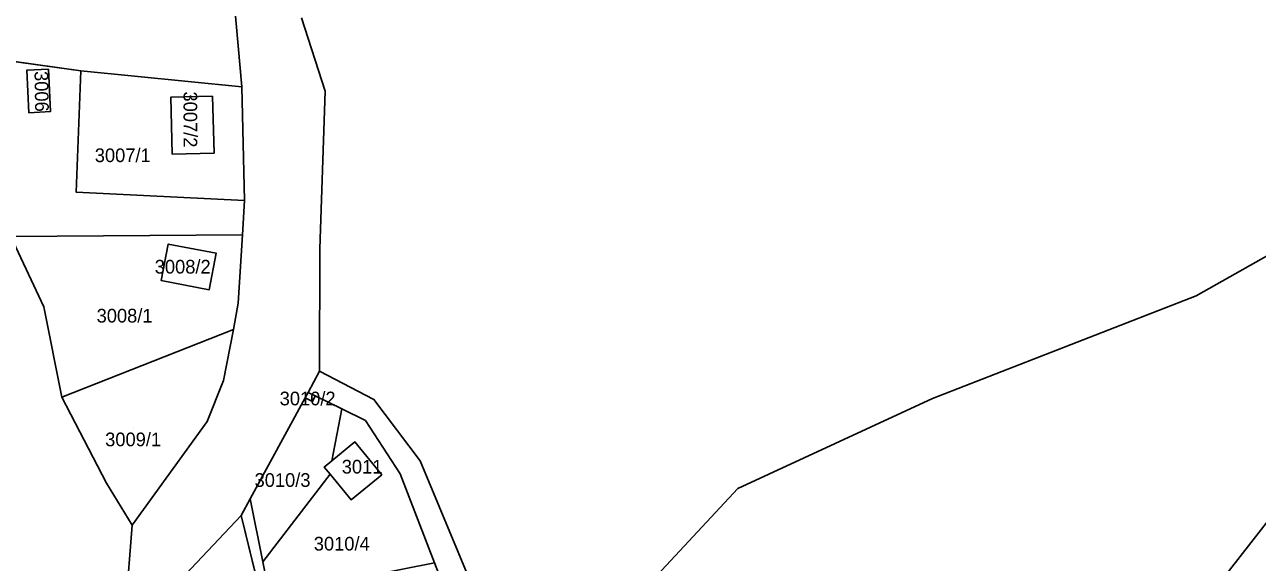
# Model space of a CAD drawing. Extents: x -262715 to -259381, y -1237238 to -1231182.
# Drawn here: x -260290.2 to -260109.9, y -1234106 to -1234027.3 of the extents above; entities that cross this region are included whole.
import ezdxf

# ---------------------------------------------------------------- set-up
doc = ezdxf.new("R2010")
doc.units = 0
for name, color, linetype in [('body_kn', 7, 'Continuous'), ('kladpar_druhypozemkov', 7, 'Continuous'), ('kladpar_hranice', 7, 'Continuous'), ('kladpar_parcelnecisla', 7, 'Continuous'), ('kladpar_plochy', 7, 'Continuous'), ('zappar_hrandruhpozemk', 7, 'Continuous')]:
    doc.layers.add(name, color=color, linetype=linetype)

msp = doc.modelspace()

# ---------------------------------------------------------------- linework, layer by layer
at = {"layer": 'body_kn'}
for p, q in [((-260289.87, -1234034.02), (-260289.87, -1234034.02)), ((-260286.72, -1234033.87), (-260286.72, -1234033.87)), ((-260286.72, -1234033.87), (-260286.72, -1234033.87)), ((-260281.98, -1234034.11), (-260281.98, -1234034.11)), ((-260268.82, -1234037.97), (-260268.82, -1234037.97)), ((-260268.82, -1234037.97), (-260268.82, -1234037.97)), ((-260262.72, -1234037.81), (-260262.72, -1234037.81)), ((-260258.41, -1234036.46), (-260258.41, -1234036.46)), ((-260258.41, -1234036.46), (-260258.41, -1234036.46)), ((-260246.24, -1234037.08), (-260246.24, -1234037.08)), ((-260289.57, -1234040.23), (-260289.57, -1234040.23)), ((-260286.42, -1234040.07), (-260286.42, -1234040.07)), ((-260268.59, -1234046.29), (-260268.59, -1234046.29)), ((-260262.49, -1234046.12), (-260262.49, -1234046.12)), ((-260282.67, -1234051.83), (-260282.67, -1234051.83)), ((-260258.02, -1234053.07), (-260258.02, -1234053.07)), ((-260258.02, -1234053.07), (-260258.02, -1234053.07)), ((-260258.31, -1234058.06), (-260258.31, -1234058.06)), ((-260258.31, -1234058.06), (-260258.31, -1234058.06)), ((-260269.19, -1234059.44), (-260269.19, -1234059.44)), ((-260269.19, -1234059.44), (-260269.19, -1234059.44)), ((-260262.17, -1234060.77), (-260262.17, -1234060.77)), ((-260247, -1234060.11), (-260247, -1234060.11)), ((-260270.21, -1234064.78), (-260270.21, -1234064.78)), ((-260263.18, -1234066.11), (-260263.18, -1234066.11)), ((-260118.86, -1234067), (-260118.86, -1234067)), ((-260287.38, -1234068.61), (-260287.38, -1234068.61)), ((-260258.95, -1234068.06), (-260258.95, -1234068.06)), ((-260259.64, -1234071.91), (-260259.64, -1234071.91)), ((-260259.64, -1234071.91), (-260259.64, -1234071.91)), ((-260261.08, -1234079.36), (-260261.08, -1234079.36)), ((-260247.05, -1234078.03), (-260247.05, -1234078.03)), ((-260247.05, -1234078.03), (-260247.05, -1234078.03)), ((-260248.74, -1234081.13), (-260248.74, -1234081.13)), ((-260284.76, -1234081.82), (-260284.76, -1234081.82)), ((-260249.16, -1234081.9), (-260249.16, -1234081.9)), ((-260249.16, -1234081.9), (-260249.16, -1234081.9)), ((-260248.09, -1234082.43), (-260248.09, -1234082.43)), ((-260247.71, -1234081.63), (-260247.71, -1234081.63)), ((-260239.1, -1234082.15), (-260239.1, -1234082.15)), ((-260157.42, -1234082.02), (-260157.42, -1234082.02)), ((-260243.81, -1234083.53), (-260243.81, -1234083.53)), ((-260263.49, -1234085.38), (-260263.49, -1234085.38)), ((-260240.36, -1234085.21), (-260240.36, -1234085.21)), ((-260241.89, -1234088.35), (-260241.89, -1234088.35)), ((-260241.89, -1234088.35), (-260241.89, -1234088.35)), ((-260246.37, -1234092.03), (-260246.37, -1234092.03)), ((-260245.26, -1234091.12), (-260245.26, -1234091.12)), ((-260232.33, -1234091.14), (-260232.33, -1234091.14)), ((-260245.51, -1234093.08), (-260245.51, -1234093.08)), ((-260237.96, -1234093.15), (-260237.96, -1234093.15)), ((-260235.25, -1234093.01), (-260235.25, -1234093.01)), ((-260278.2, -1234094.4), (-260278.2, -1234094.4)), ((-260185.86, -1234095.19), (-260185.86, -1234095.19)), ((-260257.19, -1234096.66), (-260257.19, -1234096.66)), ((-260257.19, -1234096.66), (-260257.19, -1234096.66)), ((-260242.45, -1234096.82), (-260242.45, -1234096.82)), ((-260258.52, -1234099.11), (-260258.52, -1234099.11)), ((-260258.52, -1234099.11), (-260258.52, -1234099.11)), ((-260274.48, -1234100.55), (-260274.48, -1234100.55)), ((-260255.35, -1234105.89), (-260255.35, -1234105.89)), ((-260255.35, -1234105.89), (-260255.35, -1234105.89))]:
    msp.add_line(p, q, dxfattribs=at)
at = {"layer": 'kladpar_druhypozemkov'}
for p, q in [((-260287.14, -1234037.21), (-260287.14, -1234037.21)), ((-260264.69, -1234041.87), (-260264.69, -1234041.87)), ((-260276.67, -1234044.92), (-260276.67, -1234044.92)), ((-260265.96, -1234060.72), (-260265.96, -1234060.72)), ((-260275.92, -1234068.51), (-260275.92, -1234068.51)), ((-260248.46, -1234081.63), (-260248.46, -1234081.63)), ((-260274.22, -1234086.44), (-260274.22, -1234086.44)), ((-260242.19, -1234090.98), (-260242.19, -1234090.98)), ((-260250.96, -1234092.92), (-260250.96, -1234092.92)), ((-260243.34, -1234102.39), (-260243.34, -1234102.39))]:
    msp.add_line(p, q, dxfattribs=at)
at = {"layer": 'kladpar_hranice'}
msp.add_line((-260258.41, -1234036.46), (-260258.02, -1234053.07), dxfattribs=at)
for points in [[(-260259.81, -1234021.13), (-260258.41, -1234036.46), (-260281.98, -1234034.11), (-260306.27, -1234030.69), (-260311.4, -1234030.57), (-260297.33, -1234058.68), (-260292.19, -1234058.32), (-260287.38, -1234068.61), (-260284.76, -1234081.82), (-260278.2, -1234094.4), (-260274.48, -1234100.55), (-260275.38, -1234112.31), (-260294.89, -1234114.33), (-260298.45, -1234115.1), (-260316.04, -1234118.92), (-260324.86, -1234120.73), (-260325.86, -1234120.94), (-260322.63, -1234146.94), (-260313.15, -1234146.7), (-260302.62, -1234145.73), (-260298.87, -1234141.64), (-260293.75, -1234146.7), (-260298.55, -1234160.9), (-260301.76, -1234163.69)], [(-260290.5, -1234243.96), (-260300.81, -1234187.14), (-260298.55, -1234160.9), (-260293.75, -1234146.7), (-260298.87, -1234141.64), (-260295.22, -1234125.66), (-260294.89, -1234114.33), (-260275.38, -1234112.31), (-260274.48, -1234100.55), (-260263.49, -1234085.38), (-260261.08, -1234079.36), (-260259.64, -1234071.91), (-260258.95, -1234068.06), (-260258.31, -1234058.06), (-260258.02, -1234053.07), (-260258.41, -1234036.46), (-260259.81, -1234021.13)], [(-260249.7, -1234026.34), (-260246.24, -1234037.08), (-260247, -1234060.11), (-260247.05, -1234078.03), (-260248.74, -1234081.13), (-260249.16, -1234081.9), (-260257.19, -1234096.66), (-260258.52, -1234099.11), (-260267.5, -1234108.62), (-260271.65, -1234114.09), (-260270.42, -1234118.62), (-260283.74, -1234143.91), (-260285.68, -1234150.53), (-260286.77, -1234158.83), (-260289.19, -1234173.95), (-260286.45, -1234191.71), (-260284.1, -1234211), (-260281.41, -1234229.85), (-260278.41, -1234248.8), (-260275.76, -1234268.35), (-260272.95, -1234286.34)], [(-260155.18, -1234240.08), (-260152.21, -1234226.25), (-260147.64, -1234213.29), (-260144.69, -1234203.99), (-260142.68, -1234190.65), (-260153.83, -1234176.87), (-260153.99, -1234176.68), (-260157.01, -1234172.94), (-260166.97, -1234163.69), (-260179.39, -1234150.94), (-260187.72, -1234146.01), (-260194.18, -1234141.41), (-260213.36, -1234124.7), (-260221.25, -1234117.82), (-260232.33, -1234091.14), (-260239.1, -1234082.15), (-260247.05, -1234078.03), (-260247, -1234060.11), (-260246.24, -1234037.08), (-260249.7, -1234026.34)], [(-260258.02, -1234053.07), (-260258.31, -1234058.06), (-260292.19, -1234058.32), (-260297.33, -1234058.68), (-260311.4, -1234030.57), (-260306.27, -1234030.69)], [(-260306.27, -1234030.69), (-260281.98, -1234034.11), (-260282.67, -1234051.83), (-260258.02, -1234053.07)], [(-260289.87, -1234034.02), (-260289.57, -1234040.23), (-260286.42, -1234040.07), (-260286.72, -1234033.87), (-260289.87, -1234034.02)], [(-260286.72, -1234033.87), (-260286.42, -1234040.07), (-260289.57, -1234040.23), (-260289.87, -1234034.02), (-260286.72, -1234033.87)], [(-260258.02, -1234053.07), (-260282.67, -1234051.83), (-260281.98, -1234034.11), (-260258.41, -1234036.46)], [(-260262.49, -1234046.12), (-260262.72, -1234037.81), (-260268.82, -1234037.97), (-260268.59, -1234046.29), (-260262.49, -1234046.12)], [(-260268.82, -1234037.97), (-260262.72, -1234037.81), (-260262.49, -1234046.12), (-260268.59, -1234046.29), (-260268.82, -1234037.97)], [(-260259.64, -1234071.91), (-260284.76, -1234081.82), (-260287.38, -1234068.61), (-260292.19, -1234058.32), (-260258.31, -1234058.06)], [(-260258.31, -1234058.06), (-260258.95, -1234068.06), (-260259.64, -1234071.91)], [(-260269.19, -1234059.44), (-260262.17, -1234060.77), (-260263.18, -1234066.11), (-260270.21, -1234064.78), (-260269.19, -1234059.44)], [(-260263.18, -1234066.11), (-260262.17, -1234060.77), (-260269.19, -1234059.44), (-260270.21, -1234064.78), (-260263.18, -1234066.11)], [(-260259.64, -1234071.91), (-260261.08, -1234079.36), (-260263.49, -1234085.38), (-260274.48, -1234100.55), (-260278.2, -1234094.4), (-260284.76, -1234081.82), (-260259.64, -1234071.91)], [(-260160.05, -1234240.51), (-260157.15, -1234225.18), (-260153.93, -1234216.53), (-260150.99, -1234210.36), (-260149.04, -1234204.84), (-260157.73, -1234185.65), (-260160.49, -1234177.75), (-260167.38, -1234168.2), (-260181.68, -1234155.5), (-260191.9, -1234146.71), (-260198.65, -1234141.55), (-260224.07, -1234122.04), (-260230.23, -1234106.04), (-260235.25, -1234093.01), (-260240.36, -1234085.21), (-260243.81, -1234083.53), (-260247.71, -1234081.63), (-260248.74, -1234081.13), (-260247.05, -1234078.03)], [(-260247.05, -1234078.03), (-260239.1, -1234082.15), (-260232.33, -1234091.14), (-260221.25, -1234117.82), (-260213.36, -1234124.7), (-260194.18, -1234141.41), (-260187.72, -1234146.01), (-260179.39, -1234150.94), (-260166.97, -1234163.69), (-260157.01, -1234172.94), (-260153.99, -1234176.68), (-260153.83, -1234176.87), (-260142.68, -1234190.65), (-260144.69, -1234203.99), (-260147.64, -1234213.29), (-260152.21, -1234226.25), (-260155.18, -1234240.08)], [(-260249.16, -1234081.9), (-260248.74, -1234081.13), (-260247.71, -1234081.63), (-260248.09, -1234082.43), (-260249.16, -1234081.9)], [(-260257.19, -1234096.66), (-260249.16, -1234081.9), (-260248.09, -1234082.43), (-260247.71, -1234081.63), (-260243.81, -1234083.53), (-260245.26, -1234091.12), (-260246.37, -1234092.03), (-260245.51, -1234093.08), (-260255.35, -1234105.89), (-260257.19, -1234096.66)], [(-260255.35, -1234105.89), (-260245.51, -1234093.08), (-260242.45, -1234096.82), (-260237.96, -1234093.15), (-260241.89, -1234088.35), (-260245.26, -1234091.12), (-260243.81, -1234083.53), (-260240.36, -1234085.21), (-260235.25, -1234093.01), (-260230.23, -1234106.04), (-260254.37, -1234110.82), (-260255.35, -1234105.89)], [(-260241.89, -1234088.35), (-260237.96, -1234093.15), (-260242.45, -1234096.82), (-260245.51, -1234093.08), (-260246.37, -1234092.03), (-260245.26, -1234091.12), (-260241.89, -1234088.35)], [(-260258.52, -1234099.11), (-260257.19, -1234096.66), (-260255.35, -1234105.89), (-260254.37, -1234110.82), (-260230.23, -1234106.04)], [(-260214.57, -1234239.05), (-260217.79, -1234219.78), (-260221.05, -1234200.04), (-260223.78, -1234180.64), (-260227.13, -1234160.97), (-260257.71, -1234163.69), (-260259.14, -1234164.08), (-260261.45, -1234157.77), (-260254.64, -1234157.77), (-260253.37, -1234155.96), (-260258.29, -1234114.46), (-260265.4, -1234115.62), (-260267.5, -1234108.62), (-260258.52, -1234099.11)], [(-260258.52, -1234099.11), (-260251.27, -1234128.7), (-260246.28, -1234157.93), (-260227.7, -1234155.78), (-260221.09, -1234155.14), (-260219.17, -1234166.82), (-260216.05, -1234187.81), (-260212.66, -1234207.95), (-260209.07, -1234230.21), (-260206.2, -1234247.19)], [(-260230.23, -1234106.04), (-260224.07, -1234122.04), (-260225.66, -1234123.9), (-260233.49, -1234124.08), (-260238.76, -1234124.64), (-260241.76, -1234126.43), (-260251.27, -1234128.7), (-260258.52, -1234099.11)]]:
    msp.add_lwpolyline(points, dxfattribs=at)
at = {"layer": 'kladpar_plochy'}
for p, q in [((-260306.27, -1234030.69), (-260281.98, -1234034.11)), ((-260286.72, -1234033.87), (-260289.87, -1234034.02)), ((-260289.87, -1234034.02), (-260289.57, -1234040.23)), ((-260286.42, -1234040.07), (-260286.72, -1234033.87)), ((-260281.98, -1234034.11), (-260282.67, -1234051.83)), ((-260282.67, -1234051.83), (-260281.98, -1234034.11)), ((-260281.98, -1234034.11), (-260258.41, -1234036.46)), ((-260262.72, -1234037.81), (-260268.82, -1234037.97)), ((-260268.82, -1234037.97), (-260268.59, -1234046.29)), ((-260262.49, -1234046.12), (-260262.72, -1234037.81)), ((-260258.41, -1234036.46), (-260258.02, -1234053.07)), ((-260289.57, -1234040.23), (-260286.42, -1234040.07)), ((-260268.59, -1234046.29), (-260262.49, -1234046.12)), ((-260282.67, -1234051.83), (-260258.02, -1234053.07)), ((-260258.02, -1234053.07), (-260282.67, -1234051.83)), ((-260258.02, -1234053.07), (-260258.31, -1234058.06)), ((-260258.31, -1234058.06), (-260292.19, -1234058.32)), ((-260292.19, -1234058.32), (-260258.31, -1234058.06)), ((-260258.31, -1234058.06), (-260258.95, -1234068.06)), ((-260287.38, -1234068.61), (-260292.19, -1234058.32)), ((-260269.19, -1234059.44), (-260270.21, -1234064.78)), ((-260262.17, -1234060.77), (-260269.19, -1234059.44)), ((-260263.18, -1234066.11), (-260262.17, -1234060.77)), ((-260270.21, -1234064.78), (-260263.18, -1234066.11)), ((-260284.76, -1234081.82), (-260287.38, -1234068.61)), ((-260258.95, -1234068.06), (-260259.64, -1234071.91)), ((-260259.64, -1234071.91), (-260284.76, -1234081.82)), ((-260258.52, -1234099.11), (-260257.19, -1234096.66)), ((-260257.19, -1234096.66), (-260255.35, -1234105.89)), ((-260251.27, -1234128.7), (-260258.52, -1234099.11)), ((-260255.35, -1234105.89), (-260254.37, -1234110.82))]:
    msp.add_line(p, q, dxfattribs=at)
for points in [[(-260259.81, -1234021.13), (-260258.41, -1234036.46), (-260281.98, -1234034.11), (-260306.27, -1234030.69)], [(-260290.5, -1234243.96), (-260300.81, -1234187.14), (-260298.55, -1234160.9), (-260293.75, -1234146.7), (-260298.87, -1234141.64), (-260295.22, -1234125.66), (-260294.89, -1234114.33), (-260275.38, -1234112.31), (-260274.48, -1234100.55), (-260263.49, -1234085.38), (-260261.08, -1234079.36), (-260259.64, -1234071.91), (-260258.95, -1234068.06), (-260258.31, -1234058.06), (-260258.02, -1234053.07), (-260258.41, -1234036.46), (-260259.81, -1234021.13)], [(-260249.7, -1234026.34), (-260246.24, -1234037.08), (-260247, -1234060.11), (-260247.05, -1234078.03), (-260248.74, -1234081.13), (-260249.16, -1234081.9), (-260257.19, -1234096.66), (-260258.52, -1234099.11), (-260267.5, -1234108.62), (-260271.65, -1234114.09), (-260270.42, -1234118.62), (-260283.74, -1234143.91), (-260285.68, -1234150.53), (-260286.77, -1234158.83), (-260289.19, -1234173.95), (-260286.45, -1234191.71), (-260284.1, -1234211), (-260281.41, -1234229.85), (-260278.41, -1234248.8)], [(-260155.18, -1234240.08), (-260152.21, -1234226.25), (-260147.64, -1234213.29), (-260144.69, -1234203.99), (-260142.68, -1234190.65), (-260153.83, -1234176.87), (-260153.99, -1234176.68), (-260157.01, -1234172.94), (-260166.97, -1234163.69), (-260179.39, -1234150.94), (-260187.72, -1234146.01), (-260194.18, -1234141.41), (-260213.36, -1234124.7), (-260221.25, -1234117.82), (-260232.33, -1234091.14), (-260239.1, -1234082.15), (-260247.05, -1234078.03), (-260247, -1234060.11), (-260246.24, -1234037.08), (-260249.7, -1234026.34)], [(-260292.19, -1234058.32), (-260287.38, -1234068.61), (-260284.76, -1234081.82), (-260278.2, -1234094.4), (-260274.48, -1234100.55), (-260275.38, -1234112.31), (-260294.89, -1234114.33)], [(-260230.23, -1234106.04), (-260235.25, -1234093.01), (-260240.36, -1234085.21), (-260243.81, -1234083.53), (-260247.71, -1234081.63), (-260248.74, -1234081.13), (-260247.05, -1234078.03), (-260239.1, -1234082.15), (-260232.33, -1234091.14), (-260221.25, -1234117.82)], [(-260214.57, -1234239.05), (-260217.79, -1234219.78), (-260221.05, -1234200.04), (-260223.78, -1234180.64), (-260227.13, -1234160.97), (-260257.71, -1234163.69), (-260259.14, -1234164.08), (-260261.45, -1234157.77), (-260254.64, -1234157.77), (-260253.37, -1234155.96), (-260258.29, -1234114.46), (-260265.4, -1234115.62), (-260267.5, -1234108.62), (-260258.52, -1234099.11), (-260251.27, -1234128.7), (-260246.28, -1234157.93), (-260227.7, -1234155.78), (-260221.09, -1234155.14), (-260219.17, -1234166.82), (-260216.05, -1234187.81), (-260212.66, -1234207.95), (-260209.07, -1234230.21), (-260206.2, -1234247.19)]]:
    msp.add_lwpolyline(points, dxfattribs=at)
for points in [[(-260286.72, -1234033.87), (-260286.42, -1234040.07), (-260289.57, -1234040.23), (-260289.87, -1234034.02)], [(-260268.82, -1234037.97), (-260262.72, -1234037.81), (-260262.49, -1234046.12), (-260268.59, -1234046.29)], [(-260269.19, -1234059.44), (-260262.17, -1234060.77), (-260263.18, -1234066.11), (-260270.21, -1234064.78)], [(-260259.64, -1234071.91), (-260261.08, -1234079.36), (-260263.49, -1234085.38), (-260274.48, -1234100.55), (-260278.2, -1234094.4), (-260284.76, -1234081.82)], [(-260249.16, -1234081.9), (-260248.74, -1234081.13), (-260247.71, -1234081.63), (-260248.09, -1234082.43)], [(-260257.19, -1234096.66), (-260249.16, -1234081.9), (-260248.09, -1234082.43), (-260247.71, -1234081.63), (-260243.81, -1234083.53), (-260245.26, -1234091.12), (-260246.37, -1234092.03), (-260245.51, -1234093.08), (-260255.35, -1234105.89)], [(-260255.35, -1234105.89), (-260245.51, -1234093.08), (-260242.45, -1234096.82), (-260237.96, -1234093.15), (-260241.89, -1234088.35), (-260245.26, -1234091.12), (-260243.81, -1234083.53), (-260240.36, -1234085.21), (-260235.25, -1234093.01), (-260230.23, -1234106.04), (-260254.37, -1234110.82)], [(-260241.89, -1234088.35), (-260237.96, -1234093.15), (-260242.45, -1234096.82), (-260245.51, -1234093.08), (-260246.37, -1234092.03), (-260245.26, -1234091.12)]]:
    msp.add_lwpolyline(points, close=True, dxfattribs=at)
at = {"layer": 'zappar_hrandruhpozemk'}
msp.add_line((-260118.86, -1234067), (-260157.42, -1234082.02), dxfattribs=at)
for points in [[(-260077.9, -1234073.01), (-260038.74, -1234059.67), (-260018.66, -1234063), (-260006.75, -1234064.07), (-260013.22, -1234040), (-260058.97, -1234043.97), (-260082.82, -1234046.68), (-260118.86, -1234067)], [(-260150.13, -1234134.3), (-260115.54, -1234109.12), (-260093.69, -1234081.11)], [(-260157.42, -1234082.02), (-260185.86, -1234095.19), (-260213.36, -1234124.7)]]:
    msp.add_lwpolyline(points, dxfattribs=at)

# ---------------------------------------------------------------- texts
at = {"layer": 'kladpar_parcelnecisla'}
for s, rotation, p in [('3006', 271, (-260288.75, -1234034.15)), ('3007/2', 270, (-260266.95, -1234037.12))]:
    msp.add_text(s, height=2, rotation=rotation, dxfattribs=at).set_placement(p)
for s, p in [('3007/1', (-260279.93, -1234047.45)), ('3008/2', (-260271.16, -1234063.74)), ('3008/1', (-260279.66, -1234070.9)), ('3010/2', (-260252.89, -1234083.01)), ('3009/1', (-260278.41, -1234088.99)), ('3011', (-260243.81, -1234092.98)), ('3010/3', (-260256.56, -1234094.93)), ('3010/4', (-260247.9, -1234104.24))]:
    msp.add_text(s, height=2, dxfattribs=at).set_placement(p)

doc.saveas('drawing.dxf')
